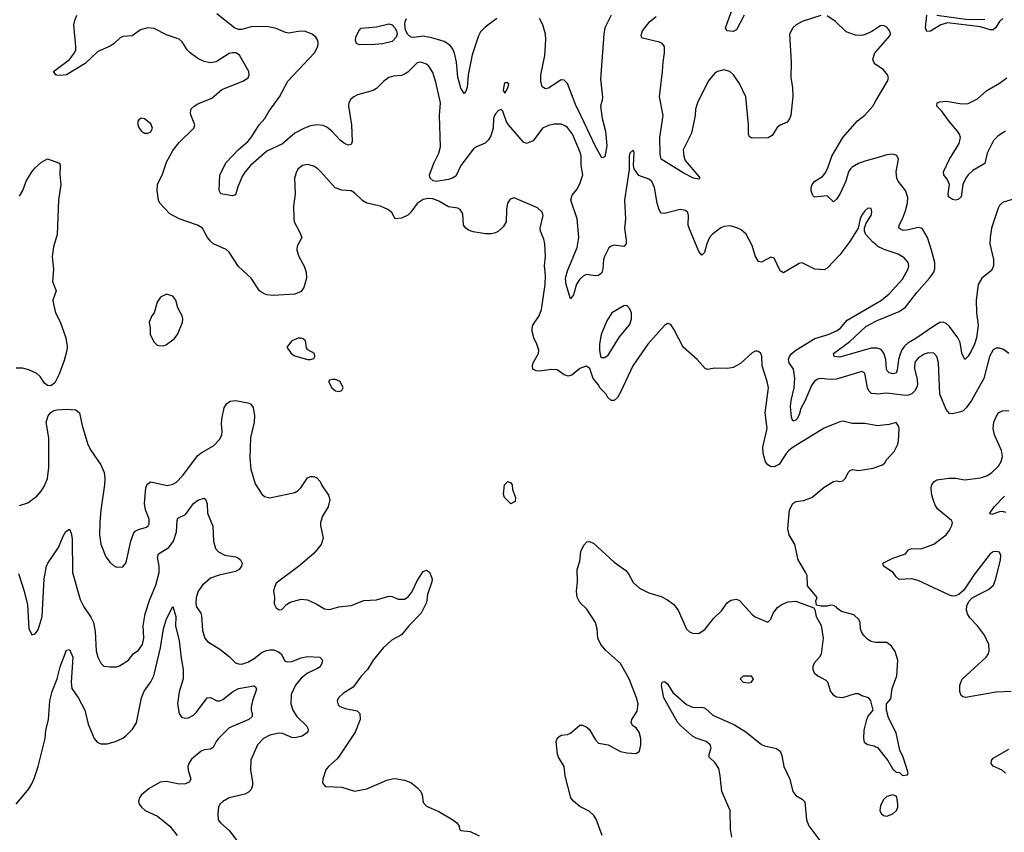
# Model space of a CAD drawing. Header units: inches. Extents: x 1682530 to 1839546, y 640742 to 791647.
# Tile 481 of 656: x 1744532 to 1750821, y 772650 to 777842. Entities that reach past the tile are written whole.
import ezdxf

# ---------------------------------------------------------------- set-up
doc = ezdxf.new("R2010")
doc.units = ezdxf.units.IN
doc.header["$MEASUREMENT"] = 0
doc.layers.add('B7747', color=7, linetype='Continuous')
doc.layers.add('B7757', color=7, linetype='Continuous')

msp = doc.modelspace()

# ---------------------------------------------------------------- linework, layer by layer
at = {"layer": 'B7747', "color": 5}
for points, elevation in [([(1750000, 776404.8), (1749980.7, 776420.7), (1749936.9, 776470), (1749927, 776490), (1749929, 776510), (1749938.7, 776541.3), (1749970, 776592), (1749974.8, 776614.8), (1749970, 776635.3), (1749950, 776637.2), (1749930, 776621.2), (1749910, 776593.2), (1749900.5, 776570), (1749888.5, 776510), (1749834.2, 776425.8), (1749770, 776340.3), (1749690, 776253.5), (1749670, 776243.5), (1749610, 776247.4), (1749530, 776289.6), (1749510, 776285.1), (1749410, 776223.7), (1749390, 776237.2), (1749350, 776319), (1749330, 776325.2), (1749270, 776292.7), (1749250, 776297.2), (1749230, 776334), (1749210, 776399), (1749171.9, 776471.9), (1749139.6, 776499.6), (1749112.9, 776512.9), (1749070, 776525.1), (1749030, 776520.4), (1749010, 776511.8), (1748954.3, 776470), (1748939, 776450), (1748920.3, 776410), (1748905.5, 776354.5), (1748890, 776337.2), (1748870, 776360.9), (1748807.9, 776510), (1748801.8, 776530), (1748804, 776590), (1748799.6, 776610), (1748783.8, 776623.8), (1748750, 776629.7), (1748650, 776602.8), (1748626.8, 776606.8), (1748613.6, 776633.6), (1748603.7, 776670), (1748587.6, 776770), (1748570, 776807.6), (1748550, 776823.5), (1748485.9, 776845.9), (1748456.2, 776890), (1748451.6, 776910), (1748456, 776996), (1748450, 777008), (1748430, 776988.7), (1748423.8, 776970), (1748424.1, 776884.1), (1748394.5, 776690), (1748402, 776570), (1748394.6, 776510), (1748405.8, 776434.2), (1748404.9, 776410), (1748390, 776392.7), (1748330, 776401.3), (1748310, 776395.6), (1748295.4, 776384.6), (1748266.3, 776330), (1748260.9, 776310), (1748257.6, 776250), (1748250, 776225.2), (1748230, 776207), (1748210, 776205.6), (1748150, 776213.7), (1748130, 776203.5), (1748110, 776184.2), (1748088.5, 776151.5), (1748070, 776084), (1748050, 776059), (1748021.8, 776150), (1748018.1, 776190), (1748030, 776236.4), (1748092.5, 776387.5), (1748102.9, 776450), (1748093, 776570), (1748052, 776690), (1748060, 776720), (1748090, 776756.4), (1748110, 776792.7), (1748128, 776850), (1748117.5, 776910), (1748118.1, 776970), (1748113.5, 776990), (1748063.4, 777110), (1748030, 777152.8), (1748010, 777166.2), (1747990, 777174.5), (1747945.7, 777174.3), (1747910, 777166.9), (1747872.1, 777147.9), (1747811.1, 777068.9), (1747770, 777051.3), (1747750, 777059.6), (1747653.6, 777170), (1747641.6, 777190), (1747617, 777257), (1747608, 777268), (1747590, 777261.2), (1747570, 777241.2), (1747564.9, 777230), (1747558.4, 777210), (1747556, 777150), (1747540.6, 777099.4), (1747526.2, 777073.8), (1747506, 777054), (1747450, 777029.7), (1747430, 777016), (1747350.2, 776910), (1747316.7, 776843.3), (1747296.4, 776830), (1747270, 776821.4), (1747192.9, 776807.2), (1747172.1, 776812.1), (1747153.1, 776830), (1747149.8, 776850), (1747179, 776930), (1747208, 776990), (1747219.3, 777030), (1747214, 777230), (1747218.9, 777310), (1747190, 777442.7), (1747170, 777504.5), (1747145, 777545), (1747130, 777557.4), (1747106.5, 777566.5), (1747090, 777569.7), (1747070, 777565.7), (1747010, 777506.3), (1746990, 777494), (1746970, 777485.7), (1746918.9, 777481.1), (1746890, 777473.7), (1746857.6, 777450), (1746810, 777402.4), (1746790.6, 777390), (1746690, 777361), (1746666, 777350), (1746646.7, 777333.3), (1746634.6, 777310), (1746632.7, 777290), (1746651.3, 777170), (1746656.5, 777063.5), (1746650, 777043.7), (1746630, 777039.7), (1746605.6, 777050), (1746580.5, 777070), (1746526.6, 777130), (1746494.3, 777154.3), (1746470, 777165.1), (1746429.8, 777169.8), (1746390, 777162.8), (1746350, 777148.9), (1746290, 777117.5), (1746210, 777048.5), (1746110, 777001.2), (1746006.5, 776910), (1745971.3, 776870), (1745956, 776844), (1745925.5, 776774.5), (1745910, 776722.7), (1745890, 776716.2), (1745817.2, 776730), (1745806, 776750), (1745809.7, 776850), (1745849.7, 776930), (1745926.9, 777010), (1745990, 777064.6), (1746011.2, 777090), (1746062.4, 777170), (1746097.7, 777210), (1746124.1, 777255.9), (1746191.6, 777350), (1746243.5, 777450), (1746415.2, 777630), (1746435.9, 777670), (1746438.9, 777690), (1746435.8, 777710), (1746423.9, 777730), (1746399.7, 777750), (1746350, 777768.2), (1746310, 777767.3), (1746250, 777755.4), (1746230, 777759.5), (1746170, 777785.7), (1746110, 777799.2), (1746010, 777795.4), (1745950, 777779.3), (1745930, 777778.9), (1745903.1, 777790), (1745790, 777878.4)], 740), ([(1749158.5, 777870), (1749110, 777778), (1749090, 777767.6), (1749049, 777770), (1749040.7, 777790), (1749080.3, 777899.7)], 680), ([(1750000, 775249.4), (1749930, 775262.2), (1749850, 775261.3), (1749790, 775278), (1749770, 775272.3), (1749670, 775231.8), (1749472.7, 775110), (1749444.9, 775090), (1749426.7, 775070), (1749390.4, 775010), (1749379.9, 775000.1), (1749350, 774985.1), (1749327.8, 774987.8), (1749310, 774998), (1749296.2, 775016.2), (1749280.9, 775070), (1749279.3, 775110), (1749305.3, 775230), (1749292.8, 775330), (1749314, 775490), (1749306.6, 775530), (1749274, 775630), (1749271.3, 775691.3), (1749265.2, 775710), (1749250, 775722.7), (1749243.2, 775723.2), (1749230, 775723.7), (1749210, 775714.5), (1749135.5, 775644.5), (1749090, 775620.5), (1749054.5, 775614.5), (1748970, 775615.1), (1748926.8, 775606.8), (1748910, 775613.2), (1748859.5, 775670), (1748769.9, 775749.9), (1748710, 775865.2), (1748690, 775895.3), (1748670, 775902), (1748650, 775889.2), (1748543.7, 775770), (1748449.2, 775630.8), (1748370, 775462), (1748350, 775428.7), (1748330, 775408.7), (1748310, 775408), (1748289.1, 775429.1), (1748278, 775450), (1748238, 775490), (1748228, 775510), (1748195.3, 775550), (1748173.6, 775613.6), (1748150, 775628.7), (1748110, 775613.2), (1748058, 775570), (1748035.5, 775564.5), (1748010, 775572.7), (1747964.8, 775604.8), (1747930, 775607.6), (1747850, 775597), (1747830, 775599.3), (1747810, 775609), (1747806.6, 775630), (1747812.3, 775650), (1747845.1, 775710), (1747847.6, 775730), (1747835.8, 775770), (1747815.1, 775810), (1747804.5, 775850), (1747804.5, 775870), (1747809.5, 775890), (1747849.5, 775950), (1747865.6, 775990), (1747888.3, 776150), (1747889.7, 776210.3), (1747883.9, 776270), (1747889.8, 776330), (1747886.3, 776410), (1747879.9, 776439.9), (1747858.3, 776490), (1747855.4, 776510), (1747876.4, 776590), (1747870, 776611.5), (1747839.2, 776639.2), (1747690, 776703.7), (1747665.3, 776694.7), (1747648.2, 776670), (1747641.3, 776630), (1747639.3, 776550), (1747620.5, 776519.5), (1747590, 776491.3), (1747570, 776480.4), (1747545.8, 776474.2), (1747506.1, 776473.9), (1747427.3, 776487.3), (1747398, 776498), (1747380.5, 776510), (1747366.6, 776530), (1747361.7, 776601.7), (1747346, 776630), (1747330, 776637.4), (1747270, 776645.7), (1747210, 776682.4), (1747170, 776696.5), (1747141, 776699), (1747110, 776693.7), (1747070, 776667.6), (1747030, 776612.7), (1747010, 776592.7), (1746970, 776573.2), (1746930, 776569), (1746909.2, 776610), (1746882.7, 776630), (1746836, 776650), (1746749.2, 776669.2), (1746724.3, 776684.3), (1746670, 776735.8), (1746650, 776748), (1746590, 776753.6), (1746547.8, 776767.8), (1746456, 776870), (1746436, 776890), (1746410, 776906.6), (1746370, 776916.2), (1746338, 776910), (1746310, 776889), (1746299.1, 776870), (1746288, 776830), (1746290.5, 776730), (1746281.6, 776650), (1746282, 776570), (1746284.9, 776550), (1746322, 776482), (1746333, 776450), (1746304.7, 776395.3), (1746303, 776370), (1746314.4, 776330), (1746347.8, 776267.8), (1746362, 776230), (1746364.4, 776190), (1746346.4, 776130), (1746330, 776104.5), (1746290, 776087.8), (1746150, 776080.5), (1746110, 776084.7), (1746090, 776091.6), (1746062.9, 776110), (1746009.8, 776189.8), (1745930, 776266), (1745870, 776356.2), (1745850, 776373.6), (1745770, 776409.6), (1745750, 776426), (1745730.8, 776450.8), (1745698.7, 776510), (1745666.6, 776530), (1745550, 776568.7), (1745490, 776602.6), (1745427.7, 776670), (1745419.3, 776690), (1745409.7, 776750.3), (1745411.1, 776790), (1745444.2, 776855.8), (1745469.2, 776930.8), (1745510, 777005.3), (1745550, 777056.5), (1745643.7, 777150), (1745649.4, 777170), (1745625.6, 777234.4), (1745622.7, 777250), (1745627.7, 777272.3), (1745645.2, 777290), (1745670, 777304.9), (1745760.1, 777339.9), (1745823.1, 777396.9), (1745957.2, 777450), (1745992, 777470), (1745998.4, 777490), (1745994.5, 777510), (1745936.1, 777616.1), (1745913.2, 777630), (1745890, 777630.9), (1745870, 777625.4), (1745787.4, 777572.6), (1745750, 777567.3), (1745710, 777575.1), (1745670, 777594), (1745619.8, 777630), (1745601.2, 777650), (1745570, 777701.1), (1745550, 777717.2), (1745470, 777744.3), (1745390, 777786.3), (1745350, 777789.8), (1745302.6, 777777.4), (1745250, 777739.7), (1745190, 777734.7), (1745173.8, 777726.2), (1745135.8, 777690), (1745110, 777672.6), (1745030, 777639.1), (1744950, 777561.5), (1744830, 777489.8), (1744790, 777485.1), (1744770, 777487.8), (1744762, 777490), (1744748.7, 777510), (1744850, 777588.5), (1744881.7, 777630), (1744889.7, 777650), (1744890.9, 777670), (1744878, 777810), (1744883.3, 777836.7), (1744897.4, 777870)], 760), ([(1747578.6, 777850), (1747504.8, 777795.2), (1747475.8, 777764.2), (1747461.7, 777738.3), (1747422.9, 777617.1), (1747396.2, 777490), (1747390, 777408), (1747379.9, 777380.1), (1747370, 777369.4), (1747350, 777404), (1747330, 777475.3), (1747322, 777570), (1747308.6, 777628.6), (1747297.2, 777657.2), (1747280, 777680), (1747242.4, 777702.4), (1747165.2, 777725.2), (1747110, 777735.9), (1747050, 777727.2), (1747030, 777729.8), (1747008, 777750), (1746996.6, 777776.6), (1746991.7, 777810), (1746993.8, 777830), (1747002.4, 777850)], 720), ([(1748310.2, 777870), (1748270.2, 777790), (1748263.5, 777750), (1748241.5, 777461.5), (1748253.5, 777346.5), (1748252.9, 777327.1), (1748242.7, 777290), (1748253.4, 777210), (1748272.7, 777130), (1748283, 777037), (1748270, 776965.2), (1748258.5, 776961.5), (1748250, 776959.3), (1748210, 777032), (1748102.2, 777262.2), (1748085.3, 777290), (1748030, 777435.1), (1748010, 777456.3), (1747990, 777457.4), (1747910, 777404.2), (1747890, 777400.5), (1747870, 777412.7), (1747861.3, 777450), (1747860.4, 777490), (1747886, 777614), (1747892.7, 777712.7), (1747891.1, 777750), (1747873.2, 777810), (1747852, 777850)], 720), ([(1749650, 777869.7), (1749529.5, 777830.5), (1749492.4, 777810), (1749470.3, 777790), (1749449.1, 777750), (1749458.9, 777570), (1749457.2, 777470), (1749467.8, 777407.8), (1749471.1, 777351.1), (1749456.8, 777230), (1749450, 777209.6), (1749433.3, 777186.7), (1749390, 777167.4), (1749370, 777152.4), (1749337.3, 777102.7), (1749312.8, 777087.2), (1749210, 777085.2), (1749193.3, 777093.3), (1749187.1, 777110), (1749187.3, 777172.7), (1749169.5, 777349.5), (1749130, 777433.8), (1749091.2, 777490), (1749067.1, 777510), (1749030, 777521.8), (1748990, 777511.1), (1748970, 777497.4), (1748929.1, 777450), (1748860.9, 777310), (1748849, 777270), (1748845.4, 777230), (1748822.9, 777117.1), (1748770.8, 777010), (1748773.1, 776970), (1748783.4, 776943.4), (1748870, 776841), (1748876.3, 776830), (1748870, 776823.7), (1748835.3, 776830), (1748770, 776862.6), (1748629.8, 776950), (1748623.4, 776983.4), (1748621.2, 777090), (1748642.6, 777230), (1748618, 777350), (1748638.5, 777510), (1748641.2, 777570), (1748651.4, 777630), (1748649.8, 777669.8), (1748635.4, 777690), (1748618.8, 777698.8), (1748510, 777723.5), (1748503.5, 777730), (1748502.4, 777742.4), (1748509.8, 777770), (1748556.5, 777830), (1748597.8, 777862.2)], 720), ([(1750000, 777783), (1749974, 777766), (1749932.7, 777747.2), (1749910, 777741.1), (1749870, 777743.1), (1749810, 777765.1), (1749742, 777830), (1749690, 777867.3)], 720), ([(1750000, 777555.2), (1749997.1, 777557.1), (1749987.3, 777570), (1749981.6, 777590), (1749995.1, 777630), (1750000, 777635.6)], 720), ([(1750000, 776958), (1749930, 776938.5), (1749890, 776922.3), (1749850, 776899.1), (1749838.2, 776890), (1749825, 776870), (1749808.1, 776810), (1749770, 776728.3), (1749750, 776696.2), (1749730, 776679.3), (1749690, 776716.2), (1749607.7, 776707.7), (1749598, 776718), (1749587.6, 776747.6), (1749587.6, 776770), (1749594, 776790), (1749611.8, 776810), (1749659, 776841), (1749677.6, 776862.4), (1749691, 776889), (1749718.4, 776970), (1749790.6, 777090), (1749883.2, 777196.8), (1749930, 777232.8), (1749980.9, 777290), (1750000, 777322.7)], 720), ([(1744530, 776715.5), (1744551.1, 776750), (1744573.3, 776810), (1744610, 776870.3), (1744630, 776895.6), (1744670, 776932), (1744710, 776952.7), (1744786, 776926), (1744790.9, 776910.9), (1744787.4, 776852.6), (1744794.6, 776790), (1744779.3, 776690), (1744770.2, 776470), (1744746.7, 776390), (1744738.7, 776330), (1744747.8, 776247.8), (1744742.2, 776170), (1744763.7, 776110), (1744744, 776050), (1744744.5, 776035.5), (1744761.3, 775970), (1744790, 775910.8), (1744825.7, 775810), (1744834.1, 775754.1), (1744832.2, 775727.8), (1744815.4, 775664.6), (1744783.4, 775576.6), (1744757.1, 775522.9), (1744730, 775502), (1744710, 775504), (1744690, 775519), (1744662.7, 775562.7), (1744641.7, 775581.7), (1744590, 775605.6), (1744550, 775616.2), (1744510, 775615.6)], 760), ([(1750000, 775450.9), (1749973.6, 775453.6), (1749956.2, 775470), (1749946.6, 775490), (1749930, 775582.7), (1749910, 775594.5), (1749750, 775546), (1749710, 775543.9), (1749650, 775549.1), (1749630, 775544.9), (1749608.1, 775531.9), (1749590, 775505.7), (1749550.1, 775410), (1749521.6, 775358.4), (1749510, 775318.4), (1749496.3, 775290), (1749490, 775282.4), (1749470, 775278), (1749462, 775302), (1749456.3, 775370), (1749459.9, 775410), (1749479.6, 775490), (1749482.5, 775550), (1749475, 775610), (1749446, 775650), (1749441.6, 775670), (1749448.8, 775691.2), (1749463.8, 775710), (1749489.8, 775730), (1749610, 775804.1), (1749696.3, 775830), (1749750, 775854.4), (1749771.6, 775870), (1749818.3, 775921.7), (1750000, 776028.6)], 740), ([(1750000, 775742.6), (1749970, 775742.5), (1749770, 775685.7), (1749734, 775690), (1749729.4, 775710), (1749833.5, 775786.5), (1749937.6, 775882.4), (1750000, 775915.3)], 720), ([(1744530, 774738.7), (1744584.7, 774755.3), (1744641.7, 774798.3), (1744669.6, 774830), (1744690, 774862.8), (1744710, 774911.3), (1744718.4, 774981.6), (1744717.7, 775170), (1744701.6, 775270), (1744714, 775310), (1744730, 775333.4), (1744750, 775345.5), (1744769.6, 775350.4), (1744830, 775354), (1744890, 775350.3), (1744913.1, 775330), (1744930.2, 775250.2), (1744967, 775127), (1744987.7, 775087.7), (1745050, 774997), (1745071, 774950), (1745076, 774910), (1745074.5, 774870), (1745050, 774708.7), (1745042.6, 774630), (1745041.5, 774550), (1745050, 774491), (1745083, 774410), (1745110, 774374.8), (1745130, 774354.8), (1745150, 774344), (1745190, 774347.3), (1745209.5, 774370.5), (1745214.9, 774385.1), (1745241.4, 774510), (1745259.7, 774560.3), (1745270, 774574.3), (1745290, 774585.5), (1745340.9, 774599.1), (1745352.5, 774607.5), (1745358.2, 774621.8), (1745358, 774650), (1745335.5, 774710), (1745328.9, 774750), (1745337.4, 774850), (1745346, 774874), (1745370, 774890.2), (1745474.4, 774865.6), (1745510, 774873.6), (1745532.4, 774887.6), (1745572.3, 774927.7), (1745670, 775058.3), (1745690, 775074.6), (1745770, 775119.5), (1745810, 775161.6), (1745823.1, 775190), (1745826, 775210), (1745821, 775261), (1745823.8, 775290), (1745838.6, 775361.4), (1745852, 775388), (1745876, 775404), (1745910, 775408.4), (1745990, 775393.8), (1746006.8, 775386.8), (1746023.6, 775363.6), (1746031.8, 775310), (1746030.3, 775270), (1746006.4, 775170), (1746002.4, 775042.4), (1746007.4, 774970), (1746036, 774876), (1746079.1, 774810), (1746096.1, 774796.1), (1746130, 774788.2), (1746290, 774822), (1746310, 774834), (1746327.9, 774852.1), (1746370, 774914), (1746390, 774924), (1746410, 774924), (1746430, 774914), (1746450, 774890.8), (1746459.1, 774870), (1746504.9, 774804.9), (1746513.4, 774773.4), (1746502.6, 774730), (1746466.7, 774670), (1746452.2, 774630), (1746452.2, 774610), (1746470.4, 774530), (1746456.4, 774490), (1746410, 774431.8), (1746312.5, 774347.5), (1746170, 774241.2), (1746156.3, 774210), (1746153.4, 774190), (1746158.8, 774150), (1746157.3, 774110), (1746170, 774084), (1746190, 774070.8), (1746205.6, 774074.4), (1746235.1, 774104.9), (1746259.5, 774120.5), (1746330, 774140.5), (1746370, 774134.9), (1746426, 774110), (1746478.5, 774078.5), (1746510, 774073.4), (1746569.7, 774090.3), (1746650, 774099.5), (1746730, 774130.4), (1746810, 774135.8), (1746890, 774159.5), (1746910, 774156.4), (1746950, 774140.4), (1746990, 774140.4), (1747010, 774152.7), (1747035.8, 774184.2), (1747070, 774256), (1747110, 774316), (1747130, 774324.7), (1747150, 774312), (1747166.8, 774270), (1747164, 774250), (1747135.8, 774170), (1747130, 774119), (1747096.9, 774050), (1747016.9, 773970), (1746970, 773911.6), (1746910, 773879.1), (1746854.9, 773830), (1746790.4, 773750), (1746753, 773690), (1746712.1, 773647.9), (1746662, 773578), (1746600.5, 773539.5), (1746568.2, 773510), (1746560.4, 773490), (1746565.2, 773465.3), (1746575.6, 773455.6), (1746610, 773442), (1746686.6, 773426.6), (1746704, 773410), (1746706, 773370), (1746673.7, 773290), (1746576.7, 773143.3), (1746559.4, 773120.6), (1746503.8, 773070), (1746488.2, 773050), (1746467.3, 772990), (1746466.8, 772966.8), (1746478, 772950), (1746490, 772942.8), (1746590, 772938), (1746670, 772914), (1746750, 772927.7), (1746876.8, 772983.2), (1746910, 772992.2), (1746930, 772993.2), (1746990, 772983.6), (1747029.3, 772969.3), (1747073.5, 772933.5), (1747094.9, 772910), (1747102.7, 772890), (1747110, 772841), (1747130, 772817.3), (1747210, 772782.8), (1747298, 772730), (1747324.7, 772710), (1747338, 772690), (1747342, 772670), (1747350, 772662), (1747410, 772656), (1747467.1, 772627.1)], 760), ([(1750000, 773863.8), (1749990, 773864), (1749970, 773869), (1749950, 773881.2), (1749921.2, 773910), (1749909.2, 773930), (1749902.7, 773950), (1749900.9, 773990), (1749892.3, 774010), (1749859.1, 774039.1), (1749780.9, 774060.9), (1749757.2, 774077.2), (1749748, 774090), (1749730, 774099), (1749710, 774102), (1749690, 774095.3), (1749650, 774095.3), (1749622, 774102), (1749618, 774130), (1749626, 774150), (1749564.5, 774224.5), (1749561.2, 774290), (1749552.1, 774312.1), (1749504, 774390), (1749484, 774490), (1749446, 774550), (1749438.4, 774590), (1749449.6, 774710), (1749470, 774751), (1749490, 774762.8), (1749538, 774770), (1749591.5, 774788.5), (1749670, 774856), (1749730, 774891), (1749750, 774896), (1749770, 774891.3), (1749790, 774896), (1749806.8, 774913.2), (1749824.5, 774950), (1749837.2, 774962.8), (1749851.8, 774968.2), (1749890, 774962.6), (1749983.8, 774976.2), (1750000, 774982.3)], 760), ([(1744524.1, 774304.1), (1744560.8, 774190), (1744582.5, 774102.5), (1744590, 773952), (1744610, 773911.3), (1744630, 773918), (1744650, 773944.7), (1744675.8, 774030), (1744688.8, 774270), (1744702.5, 774350), (1744710.8, 774370), (1744779.1, 774470), (1744810, 774542.8), (1744827.5, 774572.5), (1744850, 774586), (1744860.9, 774560.9), (1744866, 774526), (1744868.3, 774310), (1744917.4, 774137.4), (1744940.9, 774090), (1744985.7, 774025.7), (1745002.9, 773990), (1745013.1, 773933.1), (1745020.7, 773810), (1745030.2, 773770.2), (1745050, 773730.5), (1745070, 773712.7), (1745110, 773706.4), (1745150, 773708), (1745170, 773713), (1745226.6, 773750), (1745257, 773790), (1745290, 773814), (1745315.3, 773850), (1745325.7, 773890), (1745321.4, 773970), (1745333.3, 774046.7), (1745363, 774137), (1745400.8, 774230), (1745422.6, 774310), (1745422.9, 774350), (1745411.8, 774408.2), (1745419.1, 774430), (1745483.5, 774470), (1745514.2, 774510), (1745534.2, 774570), (1745536.6, 774643.4), (1745542.3, 774657.7), (1745590, 774681.7), (1745642, 774750), (1745670, 774772), (1745710, 774785.5), (1745718.5, 774778.6), (1745729, 774749), (1745732.4, 774690), (1745766.5, 774606.5), (1745769.1, 774510), (1745783.5, 774463.5), (1745802.2, 774442.2), (1745841.5, 774421.5), (1745910, 774411), (1745930, 774401.5), (1745943.1, 774390), (1745953.4, 774370), (1745949, 774350), (1745933.6, 774330), (1745910, 774316.5), (1745805.9, 774294.1), (1745750, 774273.5), (1745698.4, 774230), (1745671, 774190), (1745658, 774150), (1745656.6, 774110), (1745661.5, 774090), (1745688.2, 774050), (1745693.5, 774033.5), (1745699.9, 773939.9), (1745714.9, 773890), (1745730.7, 773870), (1745810, 773819.5), (1745870, 773774.4), (1745910, 773734), (1745930, 773725.8), (1745950, 773725.2), (1745990, 773736.2), (1746030, 773759.7), (1746079.7, 773800.3), (1746107.4, 773812.6), (1746130, 773816.3), (1746155.3, 773815.3), (1746184.1, 773804.1), (1746201.5, 773790), (1746225.4, 773745.4), (1746240.2, 773740.2), (1746270, 773741.1), (1746330, 773764.9), (1746370, 773773), (1746448.5, 773768.5), (1746465.5, 773750), (1746462.4, 773730), (1746450, 773708.3), (1746430, 773694), (1746370, 773668), (1746330, 773635.1), (1746293.8, 773590), (1746265.8, 773530), (1746262.7, 773470), (1746276.1, 773430), (1746302, 773390), (1746364.6, 773330), (1746374.9, 773310), (1746372.2, 773290), (1746335.5, 773264.5), (1746290, 773253.1), (1746270, 773255.1), (1746210, 773281.1), (1746190, 773284.6), (1746130.4, 773270), (1746090, 773248.6), (1746051.7, 773210), (1746009.2, 773110.8), (1746005.4, 773050), (1746019.2, 772970), (1746018.5, 772950), (1746010, 772924.5), (1745993.8, 772906.2), (1745970, 772894.3), (1745870, 772869.5), (1745830, 772847), (1745810, 772829), (1745802.4, 772810), (1745797.1, 772770), (1745800.5, 772730), (1745813.4, 772710), (1745870, 772661.1), (1745926, 772590)], 740), ([(1748251.6, 772630), (1748213.6, 772733.6), (1748198.6, 772758.6), (1748170, 772786), (1748110, 772816), (1748069.7, 772849.7), (1748051.5, 772871.5), (1748015.1, 773010), (1748009.2, 773070), (1747972.7, 773130), (1747966.6, 773150), (1747959.3, 773230), (1747966, 773254), (1747990, 773271.3), (1748030, 773276), (1748050, 773284.7), (1748110, 773334.8), (1748126, 773334), (1748150, 773324), (1748168.5, 773308.5), (1748210, 773241), (1748230, 773220.7), (1748290, 773208.4), (1748370, 773167), (1748410, 773157.1), (1748470, 773153.4), (1748491.6, 773168.4), (1748499.7, 773210), (1748498.3, 773250), (1748489.6, 773290), (1748470, 773317), (1748449.2, 773330), (1748438, 773350), (1748442.9, 773370), (1748475.7, 773424.3), (1748482.2, 773470), (1748472.2, 773510), (1748425.8, 773630), (1748368.6, 773728.6), (1748274.3, 773814.3), (1748244.7, 773850), (1748225.7, 773890), (1748221, 773950), (1748209.7, 773990), (1748154.9, 774074.9), (1748110, 774118), (1748093.4, 774153.4), (1748088, 774190), (1748095.8, 774250), (1748092.8, 774330), (1748110, 774382), (1748115.1, 774444.9), (1748135.6, 774484.4), (1748154.8, 774505.2), (1748170, 774508), (1748198, 774498), (1748330, 774377.1), (1748403.4, 774323.4), (1748421.1, 774301.1), (1748450, 774245.5), (1748490.2, 774210.3), (1748550, 774181.1), (1748630, 774157), (1748670, 774135.3), (1748710, 774104.9), (1748736.9, 774070), (1748790, 773948.2), (1748810, 773930.4), (1748830, 773922), (1748870, 773921.3), (1748910, 773948.4), (1748964.4, 774015.6), (1749014, 774066), (1749050, 774115.5), (1749074, 774134), (1749110, 774138.8), (1749130, 774131), (1749210, 774041), (1749230, 774026), (1749310, 773992), (1749330, 774012), (1749345.2, 774050), (1749373.3, 774086.7), (1749395.6, 774104.4), (1749438, 774122), (1749490, 774128), (1749603.6, 774083.6), (1749611.6, 774071.6), (1749618.8, 774030), (1749650.6, 773970.6), (1749664, 773890), (1749650.6, 773789.4), (1749641, 773770), (1749607.3, 773730), (1749598.8, 773710), (1749598.8, 773690), (1749606.8, 773670), (1749630, 773651), (1749682, 773622), (1749690.7, 773610.7), (1749710.7, 773550.7), (1749727.9, 773527.9), (1749750, 773516), (1749790, 773510.8), (1749870, 773538), (1749890, 773538), (1749910, 773524.7), (1749950.5, 773510.5), (1749966, 773490), (1749982, 773430), (1749948.3, 773391.7), (1749937.7, 773362.3), (1749923, 773303), (1749921, 773250), (1749926.4, 773226.4), (1749950, 773211.3), (1749990, 773202), (1750000, 773196.9)], 760), ([(1744510, 772830.5), (1744590, 772928.7), (1744610, 772959.5), (1744625.1, 772994.9), (1744649.2, 773070), (1744693.4, 773250), (1744698.3, 773301.7), (1744714.8, 773370), (1744723.2, 773490), (1744739.9, 773550), (1744771.9, 773630), (1744790, 773708), (1744830, 773814.8), (1744850, 773818.8), (1744870.2, 773770.2), (1744859.9, 773610), (1744865.5, 773570), (1744908.1, 773508.1), (1744946.8, 773430), (1744970, 773340.7), (1745006.7, 773250), (1745026.5, 773226.5), (1745050, 773214.9), (1745090, 773215.3), (1745142.7, 773230), (1745190, 773251.8), (1745214.3, 773270), (1745251.3, 773308.7), (1745277.2, 773350), (1745309.1, 773510), (1745327.1, 773552.9), (1745369.3, 773610.7), (1745388.4, 773650), (1745432.1, 773827.9), (1745450, 773950.8), (1745470, 774014), (1745510, 774092), (1745528.7, 774030), (1745526.9, 773970), (1745550, 773874), (1745562.6, 773762.6), (1745577, 773690), (1745575.4, 773630), (1745550, 773547), (1745540.3, 773470), (1745549.6, 773409.6), (1745566, 773386), (1745590, 773379.7), (1745610, 773382.2), (1745641.6, 773398.4), (1745661.7, 773418.3), (1745730, 773508.5), (1745750, 773512), (1745790, 773490.3), (1745810, 773489.2), (1745830, 773499.1), (1745890, 773548.1), (1745930, 773568), (1746026.6, 773586.6), (1746039, 773579), (1746043.8, 773563.8), (1746018.6, 773490), (1746010.3, 773450.3), (1746010.3, 773430), (1746017.6, 773410), (1746015.8, 773390), (1745994.4, 773370), (1745870, 773318.5), (1745801.6, 773250), (1745786.2, 773230), (1745767.7, 773192.3), (1745750, 773180.9), (1745710, 773176.2), (1745690, 773167.9), (1745630, 773118), (1745611.2, 773090), (1745605.4, 773070), (1745607.6, 773047.6), (1745625.7, 772990), (1745614, 772970), (1745590, 772960.8), (1745550, 772957.8), (1745470, 772973.9), (1745430, 772969.9), (1745358, 772930), (1745310.3, 772890), (1745297.7, 772870), (1745291.6, 772850), (1745295.6, 772830), (1745308.9, 772810), (1745332.2, 772790), (1745412.6, 772752.6), (1745490, 772690.3), (1745536.9, 772630)], 720), ([(1749080.1, 772620.1), (1749071.2, 772670), (1749069.7, 772790), (1749016.3, 772910), (1749007.1, 773010), (1748997.6, 773057.6), (1748974, 773094), (1748936, 773130), (1748936, 773150), (1748949.3, 773190), (1748942.7, 773210), (1748917.2, 773230), (1748851.9, 773251.9), (1748830, 773264.7), (1748752.8, 773332.8), (1748734.4, 773354.4), (1748646, 773510), (1748632, 773588), (1748635.3, 773610), (1748650, 773614.4), (1748670, 773598.8), (1748703.2, 773543.2), (1748790, 773466.7), (1748830.3, 773450.3), (1748850, 773447.2), (1748890, 773450.3), (1748910, 773442.6), (1748959.7, 773399.7), (1749097.1, 773337.1), (1749170, 773292.3), (1749270, 773212.2), (1749290, 773203.7), (1749366.2, 773186.2), (1749388.4, 773168.4), (1749400.4, 773140.4), (1749412.4, 773070), (1749450.4, 772990), (1749470.3, 772910.3), (1749490, 772885.5), (1749530, 772862.4), (1749545.9, 772845.9), (1749558.3, 772730), (1749572.3, 772692.3), (1749648.8, 772590)], 740)]:
    msp.add_lwpolyline(points, dxfattribs=dict(at, elevation=elevation))
for points, elevation in [([(1746702, 777682), (1746684, 777690), (1746677.2, 777710), (1746679, 777730), (1746699, 777770), (1746713.2, 777786.8), (1746810, 777796), (1746890, 777815.8), (1746910, 777808.5), (1746928.5, 777790), (1746939.6, 777770), (1746942, 777750), (1746935.8, 777730), (1746910, 777703.6), (1746850, 777688.2), (1746802.5, 777682.5)], 720), ([(1747650, 777438), (1747630, 777438), (1747626, 777430), (1747621, 777390), (1747630, 777372), (1747652.7, 777410), (1747655.3, 777430)], 740), ([(1745307.1, 777212.9), (1745294.8, 777205.2), (1745287.3, 777192.7), (1745286.8, 777170), (1745294.8, 777150), (1745310.5, 777130.5), (1745330, 777117.3), (1745350, 777116.3), (1745370, 777125.5), (1745379.6, 777150), (1745370, 777176.2), (1745330, 777209.3)], 780), ([(1745470, 776088.7), (1745432, 776070), (1745410, 776038), (1745391, 775970), (1745376, 775950), (1745358.8, 775910), (1745366, 775870), (1745366, 775830), (1745390, 775782), (1745410, 775762), (1745419.6, 775759.6), (1745450, 775758), (1745470, 775766), (1745517.5, 775802.5), (1745539, 775830), (1745572.5, 775907.5), (1745574, 775930), (1745569, 775950), (1745542, 776002), (1745528.7, 776050), (1745510, 776075.3)], 780), ([(1748410, 776016), (1748390, 776014.5), (1748314.8, 775970), (1748282, 775918), (1748246.4, 775830), (1748235.5, 775770), (1748234.8, 775730), (1748242, 775690), (1748250, 775684.7), (1748270, 775684.7), (1748290, 775698), (1748363.8, 775816.2), (1748430, 775894.8), (1748439.7, 775930), (1748440.7, 775970), (1748430, 775994)], 760), ([(1746330, 775807.8), (1746310, 775807.6), (1746271, 775790), (1746238, 775750), (1746266, 775710), (1746290, 775694.8), (1746370, 775670.8), (1746390, 775671), (1746410, 775678), (1746417.2, 775690), (1746415.1, 775710), (1746373, 775733), (1746364.5, 775744.5), (1746356.4, 775790), (1746342.8, 775802.8)], 780), ([(1746530, 775544), (1746510, 775538), (1746504.7, 775530), (1746524.7, 775490), (1746550, 775471.3), (1746570, 775466), (1746590, 775472), (1746599, 775490), (1746579.3, 775530), (1746550, 775542.7)], 780), ([(1747670, 774748), (1747629.1, 774789.1), (1747622, 774810), (1747628, 774870), (1747650, 774892), (1747670, 774882), (1747678, 774870), (1747679.6, 774839.6), (1747698, 774790), (1747696, 774764)], 760), ([(1749152.7, 773647.3), (1749134, 773630), (1749154, 773610), (1749190, 773604.7), (1749206, 773610), (1749218, 773630), (1749207.3, 773647.3)], 760)]:
    msp.add_lwpolyline(points, close=True, dxfattribs=dict(at, elevation=elevation))
at = {"layer": 'B7757', "color": 5}
for points, elevation in [([(1750812.2, 777850), (1750789.6, 777830), (1750767.4, 777792.6), (1750750, 777777.9), (1750730, 777777.6), (1750670, 777796.1), (1750458, 777822), (1750415.6, 777810), (1750350, 777768), (1750326, 777766), (1750317.2, 777790), (1750326.5, 777870)], 680), ([(1750697.2, 777842.8), (1750590, 777840.4), (1750390, 777868)], 660), ([(1750000, 777635.6), (1750090, 777738.8), (1750093.7, 777750), (1750090, 777768.7), (1750070, 777793.2), (1750050, 777805.2), (1750030, 777802.7), (1750000, 777783)], 720), ([(1750000, 777322.7), (1750074.5, 777450), (1750080.7, 777470), (1750075.6, 777490), (1750050, 777521.6), (1750000, 777555.2)], 720), ([(1750828.9, 777130), (1750781, 777099), (1750752.1, 777070), (1750712.5, 776990), (1750696.3, 776923.7), (1750621, 776879), (1750590, 776850.6), (1750574.8, 776830), (1750556.2, 776790), (1750546.4, 776710), (1750527.3, 776692.7), (1750510, 776688.9), (1750490, 776693.3), (1750465.3, 776710), (1750461.7, 776730), (1750470.6, 776790), (1750458.2, 776818.2), (1750433.8, 776850), (1750431.7, 776870), (1750471.6, 776950), (1750532.7, 777050), (1750540.7, 777090), (1750534.9, 777110), (1750522.3, 777130), (1750471, 777190), (1750420, 777260), (1750389.7, 777290), (1750392, 777310), (1750410, 777316.9), (1750450, 777321.6), (1750550, 777303.8), (1750590, 777305.8), (1750650, 777336.5), (1750710, 777390.2), (1750790, 777436), (1750838.2, 777470)], 680), ([(1750000, 775915.3), (1750010, 775920.6), (1750150, 775976.6), (1750190, 776004.7), (1750261.5, 776098.5), (1750343.4, 776190), (1750369.9, 776230), (1750376.4, 776250), (1750377.5, 776290), (1750355.9, 776370), (1750330, 776451.1), (1750301.4, 776501.4), (1750290, 776510.6), (1750270, 776513.6), (1750210, 776498.4), (1750175.8, 776495.8), (1750148.3, 776510), (1750148.6, 776530), (1750170.9, 776569.1), (1750190, 776621.6), (1750202.4, 776670), (1750205.9, 776705.9), (1750190, 776749.7), (1750144.1, 776810), (1750134, 776830), (1750129.8, 776870.2), (1750144.2, 776950), (1750133.9, 776973.9), (1750110, 776982), (1750070, 776977.6), (1750000, 776958)], 720), ([(1750899.3, 776700.7), (1750810, 776674), (1750790, 776654), (1750781.9, 776638.1), (1750739.8, 776510), (1750730.1, 776450), (1750728.8, 776410), (1750753, 776310), (1750752.5, 776270), (1750739.8, 776240.2), (1750677.5, 776190), (1750654.8, 776150), (1750642.1, 776050), (1750644.1, 775970), (1750653.6, 775890), (1750643.4, 775810), (1750631.6, 775770), (1750610, 775723.5), (1750590, 775692.6), (1750570, 775672), (1750550, 775712.3), (1750538.8, 775778.8), (1750525, 775810), (1750470, 775881.6), (1750450, 775900.7), (1750430, 775909), (1750410, 775906.8), (1750370, 775885), (1750255.9, 775804.1), (1750205.3, 775774.7), (1750184.2, 775755.8), (1750167, 775733), (1750154.9, 775705.1), (1750145.8, 775670), (1750137.4, 775602.6), (1750130, 775582.7), (1750110, 775579.1), (1750085.9, 775585.9), (1750075.4, 775595.4), (1750069.1, 775610), (1750064.7, 775670), (1750052, 775712), (1750033.9, 775733.9), (1750010, 775742.7), (1750000, 775742.6)], 720), ([(1750000, 776028.6), (1750036.3, 776050), (1750085.6, 776090), (1750170, 776184.9), (1750207.1, 776250), (1750211.3, 776270), (1750207.8, 776290), (1750181, 776321), (1750144, 776344), (1750053.9, 776373.9), (1750013.6, 776393.6), (1750000, 776404.8)], 740), ([(1750850, 775709.3), (1750814.9, 775734.9), (1750790, 775744), (1750770, 775743.5), (1750750, 775733.5), (1750725.6, 775690), (1750690.3, 775550), (1750610.7, 775409.3), (1750577.6, 775362.4), (1750557.5, 775342.5), (1750544.2, 775335.8), (1750490, 775324.5), (1750470, 775326), (1750450, 775352.3), (1750409.8, 775450), (1750400.9, 775650), (1750391.1, 775690), (1750370, 775712.4), (1750334.3, 775714.3), (1750310, 775705.3), (1750270, 775679.3), (1750250, 775654.7), (1750246.5, 775613.5), (1750264.2, 775544.2), (1750266.4, 775510), (1750261.2, 775490), (1750248.7, 775470), (1750230, 775451.9), (1750210, 775443.6), (1750190, 775441.9), (1750070, 775456.7), (1750009.9, 775449.9), (1750000, 775450.9)], 740), ([(1750864.7, 773550), (1750770, 773546.6), (1750572.3, 773512.3), (1750555.6, 773515.6), (1750544.6, 773524.6), (1750536.8, 773550), (1750536.8, 773590), (1750551.8, 773628.2), (1750705.4, 773770), (1750719.1, 773790), (1750725.4, 773810), (1750721.7, 773850), (1750694.8, 773910), (1750650, 773969.8), (1750600.6, 774020.6), (1750585.4, 774045.4), (1750580.2, 774070), (1750582.7, 774097.3), (1750594.7, 774125.3), (1750614.7, 774145.3), (1750651.5, 774168.5), (1750719.4, 774200.6), (1750752.6, 774230), (1750767.1, 774270), (1750796.9, 774390), (1750798.4, 774418.4), (1750790, 774439), (1750770, 774444.5), (1750750, 774441.6), (1750730, 774429.6), (1750630, 774299.7), (1750562.4, 774197.6), (1750531.2, 774168.8), (1750510, 774161), (1750490, 774159.7), (1750470, 774164.7), (1750270, 774258.4), (1750230, 774268.7), (1750150, 774265.6), (1750130, 774282.7), (1750111.6, 774310), (1750049.2, 774350), (1750046.3, 774366.3), (1750046, 774370), (1750110, 774401.7), (1750189, 774430), (1750210, 774454.8), (1750230, 774462.8), (1750290, 774461.1), (1750370, 774491), (1750449.7, 774550), (1750470, 774580.3), (1750485.6, 774610), (1750489.8, 774630), (1750483.4, 774643.4), (1750395.8, 774715.8), (1750380.4, 774740.4), (1750363.9, 774783.9), (1750355.4, 774815.4), (1750353.8, 774850), (1750359.1, 774870), (1750370.8, 774889.2), (1750390, 774901.2), (1750466.4, 774913.6), (1750510, 774912.2), (1750570, 774902.2), (1750670, 774915.4), (1750714, 774930), (1750742, 774950), (1750784, 774990), (1750801.2, 775018.8), (1750808.5, 775051.5), (1750803.1, 775090), (1750759.3, 775190), (1750749.8, 775229.8), (1750754.8, 775270), (1750770.9, 775309.1), (1750787.1, 775332.9), (1750810, 775343.8), (1750850, 775344.9)], 740), ([(1750000, 774982.3), (1750042, 774998), (1750059, 775010), (1750069.2, 775030), (1750116.9, 775083.1), (1750140.5, 775130), (1750145.4, 775150), (1750149.2, 775230), (1750144, 775250), (1750130, 775268.7), (1750085.3, 775254.7), (1750010, 775247.6), (1750000, 775249.4)], 760), ([(1750830, 774693.6), (1750810, 774698.8), (1750790, 774697.6), (1750741.2, 774681.2), (1750730, 774686), (1750729.6, 774689.6), (1750755.8, 774730), (1750823.1, 774796.9)], 720), ([(1750000, 773196.9), (1750011.1, 773191.1), (1750078, 773110), (1750110, 773054), (1750130, 773034), (1750151.6, 773031.6), (1750170, 773014), (1750202, 773018), (1750206, 773030), (1750176, 773130), (1750154.5, 773174.5), (1750130, 773286), (1750082, 773382), (1750068.7, 773430), (1750068.9, 773471.1), (1750096.4, 773503.6), (1750104, 773570), (1750134, 773650), (1750141.2, 773750), (1750124.7, 773804.7), (1750100.2, 773840.2), (1750070, 773862), (1750000, 773863.8)], 760), ([(1750828, 773028), (1750806.5, 773046.5), (1750750, 773072.3), (1750736.2, 773090), (1750738.4, 773110), (1750750, 773123), (1750850, 773182)], 740)]:
    msp.add_lwpolyline(points, dxfattribs=dict(at, elevation=elevation))
at = {"layer": 'B7757', "color": 5, "elevation": 760}
msp.add_lwpolyline([(1750109.1, 772889.1), (1750070, 772878), (1750050, 772860.9), (1750030, 772819), (1750026.7, 772790), (1750034, 772770), (1750050, 772758), (1750070, 772753), (1750110, 772768.2), (1750132.3, 772790), (1750140.7, 772810), (1750142, 772830), (1750135.5, 772875.5), (1750130, 772882)], close=True, dxfattribs=at)

doc.saveas('drawing.dxf')
